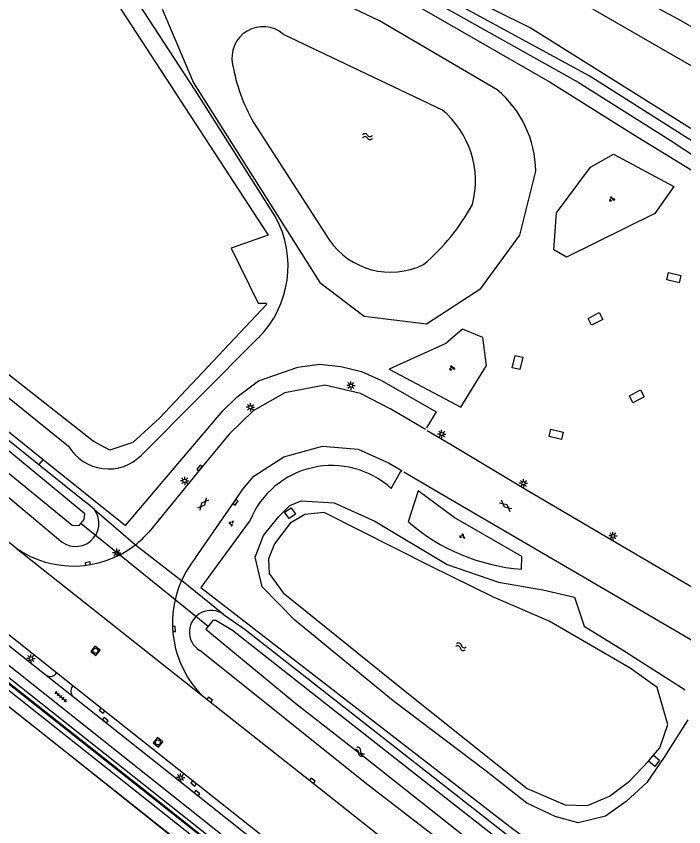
# Model space of a CAD drawing. Extents: x 136000 to 138005, y 398500 to 400500.
# Drawn here: x 136509.2 to 136608.7, y 398859.5 to 398980.3 of the extents above; entities that cross this region are included whole.
import ezdxf

# ---------------------------------------------------------------- set-up
doc = ezdxf.new("R2010")
doc.units = 0
for name, color, linetype in [('gg-afsc-faunaraster', 7, 'Continuous'), ('gg-afsc-hekwerk', 7, 'Continuous'), ('gg-aspt-spoorlijn', 7, 'Continuous'), ('gg-bbg-hoogspanningsmast', 7, 'Continuous'), ('gg-knt-BGT kruinlijn', 7, 'Continuous'), ('gg-knt-verharding', 7, 'Continuous'), ('gg-knt-verharding nz', 7, 'Continuous'), ('gg-kntw-bovenkant insteek waterloop', 7, 'Continuous'), ('gg-kntw-waterlijn', 7, 'Continuous'), ('gg-kwrk-duiker nz buis', 7, 'Continuous'), ('gg-kwrk-uitstroombak niveau min 01', 7, 'Continuous'), ('gt-grn-groengrens', 7, 'Continuous'), ('gt-grn-vlakafsluiter', 7, 'Continuous'), ('gt-grn-weggrens', 7, 'Continuous'), ('gt-symb-gesloten verharding', 7, 'Continuous'), ('gt-symb-groenvak', 7, 'Continuous'), ('gt-symb-kolk', 7, 'Continuous'), ('gt-symb-lichtmast', 7, 'Continuous'), ('gt-symb-rioolschacht', 7, 'Continuous'), ('gt-symb-tegel verharding', 7, 'Continuous'), ('gt-symb-watersymbool', 7, 'Continuous')]:
    doc.layers.add(name, color=color, linetype=linetype)

# ---------------------------------------------------------------- blocks, each defined once
blk = doc.blocks.new('gt0-GESVH1')
at = {"layer": 'gt-symb-gesloten verharding'}
for p, q in [((-0.99, -0.26), (0.01, 0.24)), ((0.01, -0.26), (-0.99, 0.24)), ((0.01, 0.24), (1.01, -0.26)), ((1.01, 0.24), (0.01, -0.26))]:
    blk.add_line(p, q, dxfattribs=at)
blk = doc.blocks.new('gt0-LMAST')
at = {"layer": 'gt-symb-lichtmast'}
for p, q in [((-0.18, 0.17), (-0.45, 0.44)), ((-0.01, 0.25), (-0.01, 0.62)), ((0.17, 0.17), (0.44, 0.44)), ((-0.26, 0), (-0.63, 0)), ((-0.18, -0.18), (-0.45, -0.45)), ((-0.01, -0.25), (-0.01, -0.63)), ((0.44, -0.45), (0.17, -0.18)), ((0.24, 0), (0.62, 0))]:
    blk.add_line(p, q, dxfattribs=at)
blk.add_circle((-0.01, 0), 0.25, dxfattribs=at)
blk = doc.blocks.new('gt0-GRVAK')
at = {"layer": 'gt-symb-groenvak'}
for p, q in [((-0.11, 0.19), (-0.23, 0.24)), ((-0.18, 0.15), (0.09, 0.15)), ((-0.09, 0.21), (-0.16, 0.32)), ((-0.05, 0.21), (-0.05, 0.39)), ((0, 0.21), (0.06, 0.32)), ((0.01, 0.19), (0.13, 0.24)), ((0.26, -0.05), (0.2, 0.06)), ((0.3, -0.05), (0.3, 0.13)), ((0.35, -0.05), (0.41, 0.06)), ((-0.24, -0.23), (-0.36, -0.18)), ((-0.32, -0.26), (-0.05, -0.26)), ((-0.23, -0.21), (-0.29, -0.1)), ((-0.18, -0.2), (-0.18, -0.02)), ((-0.14, -0.21), (-0.07, -0.1)), ((-0.12, -0.23), (0, -0.18)), ((0.24, -0.07), (0.12, -0.02)), ((0.17, -0.11), (0.44, -0.11)), ((0.37, -0.07), (0.49, -0.02))]:
    blk.add_line(p, q, dxfattribs=at)
blk = doc.blocks.new('gt0-KOLK')
at = {"layer": 'gt-symb-kolk'}
blk.add_lwpolyline([(0, 0), (0.37, 0), (0.37, 0.4), (-0.38, 0.4), (-0.38, 0), (0, 0)], dxfattribs=at)
blk = doc.blocks.new('gt0-WA')
at = {"layer": 'gt-symb-watersymbool'}
for centre, start, end in [((-0.32, 0.02), 28.0725, 151.9275), ((0.43, 0.42), 208.0725, 331.9275), ((-0.32, -0.43), 28.0725, 151.9275), ((0.43, -0.03), 208.0725, 331.9275)]:
    blk.add_arc(centre, 0.425, start, end, dxfattribs=at)
blk = doc.blocks.new('gt0-RS')
at = {"layer": 'gt-symb-rioolschacht'}
blk.add_lwpolyline([(-0.5, -0.5), (0.5, -0.5), (0.5, 0.5), (-0.5, 0.5)], close=True, dxfattribs=at)
blk.add_circle((0, 0), 0.375, dxfattribs=at)
blk = doc.blocks.new('gt0-TEG1')
at = {"layer": 'gt-symb-tegel verharding'}
for p, q in [((-1.12, 0), (1.12, 0)), ((-0.9, -0.25), (-0.9, 0.25)), ((-0.45, -0.25), (-0.45, 0.25)), ((0, -0.25), (0, 0.25)), ((0.45, -0.25), (0.45, 0.25)), ((0.9, -0.25), (0.9, 0.25))]:
    blk.add_line(p, q, dxfattribs=at)

msp = doc.modelspace()

# ---------------------------------------------------------------- linework, layer by layer
at = {"layer": 'gg-afsc-faunaraster'}
for points in [[(136431.41, 399044.16), (136409.16, 399006.07), (136430.17, 398988.21), (136432.42, 398986.23), (136475.07, 398944.94), (136477.5, 398942.93), (136480.14, 398940.86), (136513.21, 398914.24)], [(136564.65, 398984.36), (136588.81, 398970.45), (136601.21, 398962.65), (136618.79, 398951.86), (136639.23, 398937.6), (136650.94, 398928.3), (136662.25, 398918.61), (136674.52, 398906.86), (136686.63, 398895.42), (136698.64, 398884), (136713.9, 398866.63), (136724.94, 398853.08), (136733.99, 398841.3)], [(136513.21, 398914.24), (136525.47, 398904.36), (136539.98, 398921.45), (136542.14, 398923.57), (136545.3, 398925.96), (136551.16, 398927.97), (136554.42, 398928.41), (136557.61, 398928.08), (136560.67, 398927.34), (136563.67, 398925.98), (136571.78, 398921.31), (136570.36, 398918.93)], [(136565.08, 398909.9), (136566.54, 398912.49), (136566.65, 398912.43)], [(136544.07, 398905.19), (136536.71, 398895.15), (136582.77, 398859.51), (136585.48, 398857.53), (136587.93, 398855.83), (136598.81, 398849), (136611.07, 398839.69), (136614.1, 398831.92)]]:
    msp.add_lwpolyline(points, dxfattribs=at)
msp.add_arc((136556.24, 398900.14), 13.18, 47.8265, 157.4262, dxfattribs=at)
at = {"layer": 'gg-afsc-hekwerk'}
msp.add_lwpolyline([(136344.2, 399002.6), (136341, 398994.03), (136356.77, 398985.67), (136357.59, 398985.08), (136367.44, 398981.66), (136371.79, 398979.29), (136387.62, 398966.64), (136389.01, 398966.17), (136401.14, 398961.42), (136402.97, 398960.1), (136403.45, 398960.87), (136433.4, 398936.6), (136517.98, 398869.55), (136539.08, 398852.7), (136538.32, 398851.25)], dxfattribs=at)
at = {"layer": 'gg-aspt-spoorlijn'}
for points in [[(136549.56, 398847.97), (136548.82, 398848.6), (136529.12, 398864.31), (136473.62, 398908.18), (136425.18, 398946.43), (136403.7, 398963.44)], [(136620.35, 398768.38), (136618.51, 398772.8), (136616.07, 398777.76), (136613.82, 398781.86), (136610.87, 398787.09), (136608.14, 398791.59), (136604.08, 398797.3), (136600.51, 398801.99), (136596.79, 398806.5), (136593.49, 398810.3), (136586.38, 398817.76), (136583.45, 398820.6), (136580.38, 398823.39), (136577.35, 398825.93), (136485.24, 398898.78), (136405.26, 398962.29)]]:
    msp.add_lwpolyline(points, dxfattribs=at)
at = {"layer": 'gg-bbg-hoogspanningsmast'}
for points in [[(136608.02, 398940.54), (136606.18, 398940.99), (136606.45, 398942.1), (136608.29, 398941.65), (136608.02, 398940.54)], [(136594.44, 398935.23), (136596.11, 398936.12), (136596.65, 398935.11), (136594.98, 398934.22), (136594.44, 398935.23)], [(136583.14, 398927.9), (136583.59, 398929.73), (136584.7, 398929.46), (136584.25, 398927.62), (136583.14, 398927.9)], [(136600.6, 398923.7), (136602.27, 398924.59), (136602.81, 398923.58), (136601.14, 398922.69), (136600.6, 398923.7)], [(136590.47, 398917.18), (136588.63, 398917.63), (136588.9, 398918.74), (136590.74, 398918.29), (136590.47, 398917.18)]]:
    msp.add_lwpolyline(points, dxfattribs=at)
at = {"layer": 'gg-knt-BGT kruinlijn'}
msp.add_lwpolyline([(136753.45, 398849.49), (136752.56, 398848.9), (136728.69, 398878.34), (136701.04, 398906.04), (136668.35, 398934.33), (136630.3, 398961.14), (136590.24, 398984.22), (136555.64, 399000.79)], dxfattribs=at)
at = {"layer": 'gg-knt-verharding'}
for p, q in [((136365.9, 398999.3), (136513.67, 398882.08)), ((136515.22, 398882.4), (136394.38, 398978.24)), ((136494.18, 398888.43), (136546.66, 398846.87)), ((136515.11, 398882.27), (136515.22, 398882.4)), ((136517.64, 398880.48), (136515.22, 398882.4)), ((136517.64, 398880.48), (136517.54, 398880.35))]:
    msp.add_line(p, q, dxfattribs=at)
for points in [[(136556.82, 399005.39), (136562.3, 399002.9), (136577.07, 398995.92), (136592.06, 398988.34), (136607.94, 398979.83), (136615.09, 398975.73)], [(136550.27, 398848.31), (136549.65, 398850.49), (136509.35, 398882.52), (136361.24, 399000)], [(136509.21, 398900.99), (136496.6, 398910.97), (136482.3, 398922.28), (136476.1, 398927.35), (136473.59, 398929.38), (136465.88, 398936.14), (136458.37, 398943.2), (136451.93, 398949.14)], [(136570.2, 398918.67), (136565.04, 398921.74), (136560.5, 398924.06), (136555.2, 398925.31), (136549.24, 398924.14), (136544.5, 398921.46), (136540.92, 398917.98), (136536.68, 398912.83), (136528.95, 398903.37)], [(136637.19, 398879.2), (136623.39, 398887.31), (136597.81, 398902.32), (136585.6, 398909.46), (136574.17, 398916.31), (136570.46, 398918.51)], [(136535.94, 398899.55), (136541.72, 398907.97), (136543, 398909.82), (136544.64, 398911.74), (136549.07, 398914.6), (136554.86, 398916.23), (136560.19, 398915.74), (136564.79, 398913.65), (136566.71, 398912.53)], [(136566.98, 398912.37), (136573.01, 398908.86), (136608.55, 398888.09), (136625.36, 398878.17), (136635.93, 398871.97)], [(136552.13, 398852.91), (136551.3, 398853.72), (136550.43, 398854.48), (136517.64, 398880.48)], [(136517.67, 398878.91), (136536.04, 398864.33), (136549.91, 398853.3), (136552.21, 398851.36), (136553.69, 398850)], [(136536.93, 398879.04), (136553.21, 398866.18), (136568.5, 398854.07), (136569.25, 398853.42)]]:
    msp.add_lwpolyline(points, dxfattribs=at)
for centre, radius, start, end in [((136517.7, 398913.38), 15.06, 307.9681, 318.3405), ((136517.73, 398913.35), 15.01, 235.4052, 307.9435), ((136547.83, 398889.85), 15.34, 140.7853, 155.5972), ((136547.84, 398889.84), 15.36, 155.575, 224.7041), ((136514.29, 398882.95), 1.07, 234.54, 320.4517), ((136518.45, 398879.71), 1.12, 144.5184, 225.8134)]:
    msp.add_arc(centre, radius, start, end, dxfattribs=at)
at = {"layer": 'gg-knt-verharding nz'}
msp.add_line((136513.67, 398882.08), (136517.67, 398878.91), dxfattribs=at)
at = {"layer": 'gg-kntw-bovenkant insteek waterloop'}
for p, q in [((136527.89, 398914.89), (136545.29, 398932.35)), ((136512.59, 398913.46), (136519.64, 398907.81)), ((136520.87, 398906.75), (136519.64, 398907.81)), ((136540.12, 398891.13), (136540.25, 398891.03)), ((136540.25, 398891.03), (136540.27, 398891.01))]:
    msp.add_line(p, q, dxfattribs=at)
for points in [[(136547.85, 398950.38), (136535.89, 398969.29), (136518.15, 398996.51)], [(136580.89, 398969.34), (136563.34, 398979.62), (136545.23, 398988.24), (136539.32, 398990.56)], [(136625.51, 398953.67), (136585.8, 398978.57), (136575.27, 398983.81)], [(136530.78, 398981.84), (136535.65, 398970.37), (136543.8, 398957.48), (136554.45, 398940.61), (136561.09, 398935.56), (136570.37, 398934.42), (136578.45, 398939.71), (136584.27, 398947.65), (136586.64, 398957.2)], [(136450.59, 398966.98), (136463.63, 398954.19), (136474.13, 398944.27), (136486.18, 398934.56), (136500.98, 398922.75), (136512.59, 398913.46)], [(136461.65, 398964.17), (136466.71, 398958), (136472.35, 398952.71), (136496.42, 398932.81), (136517, 398916.23)], [(136446.61, 398963), (136457.57, 398951.74), (136468.46, 398941.81), (136515.52, 398902.37)], [(136548.36, 398905.7), (136549.99, 398907.37), (136551.68, 398908.04), (136556.59, 398907.74), (136562.67, 398905.05), (136573.44, 398898.55), (136581.1, 398895.93), (136587.71, 398894.8), (136592.44, 398893.72), (136593.85, 398889.36), (136599.6, 398885.86), (136608.94, 398879.89)], [(136609.34, 398875.42), (136605.8, 398869.87), (136603.2, 398866.09), (136600.12, 398863.25), (136597.06, 398861.08), (136592.99, 398860.09), (136589.56, 398861), (136585.34, 398863), (136579.25, 398867.76), (136565.4, 398878.23), (136550.73, 398890.29), (136545.86, 398895.22), (136544.84, 398899.64), (136546.07, 398902.88), (136548.36, 398905.7)], [(136540.27, 398891.01), (136543.34, 398888.88), (136581.7, 398858.81), (136584.53, 398856.64)], [(136580.54, 398851.11), (136561.24, 398866.02), (136536.53, 398885.78)]]:
    msp.add_lwpolyline(points, dxfattribs=at)
for centre, radius, start, end in [((136570.53, 398957), 16.11, 0.6967, 49.9762), ((136534.55, 398943.07), 15.18, 315.0634, 28.7796), ((136522.95, 398919.71), 6.9, 210.3404, 315.6907), ((136518.06, 398904.73), 3.47, 222.9566, 35.7469), ((136538.23, 398888.51), 3.22, 54.1847, 238.1835)]:
    msp.add_arc(centre, radius, start, end, dxfattribs=at)
at = {"layer": 'gg-kntw-waterlijn'}
for p, q in [((136549.01, 398977.62), (136572.68, 398966.33)), ((136544.56, 398964.47), (136555.84, 398946.98))]:
    msp.add_line(p, q, dxfattribs=at)
for points in [[(136508.86, 399004.03), (136514.77, 398996.79), (136546.77, 398947.64), (136541.25, 398945.73), (136545.25, 398937.54), (136546.39, 398937.54), (136546.58, 398937.35), (136530.58, 398920.39), (136526.58, 398916.77), (136523.15, 398915.63), (136520.67, 398916.97), (136475.52, 398952.4)], [(136731.91, 398847.88), (136722.11, 398860.88), (136711.19, 398874.09), (136701.41, 398885.21), (136690.95, 398895.68), (136664.08, 398921.61), (136648.47, 398934.68), (136632.16, 398946.88), (136616.49, 398957.56), (136594.63, 398971.38), (136566.22, 398986.85), (136565.48, 398986.18), (136565.85, 398985.41), (136574.23, 398980.95), (136592.99, 398970.48), (136606.66, 398961.82), (136633.17, 398944.38), (136663.15, 398920.83), (136693.8, 398891.07), (136722.57, 398858.48), (136731.32, 398847.3), (136731.91, 398847.88)], [(136448.87, 398964.64), (136459.26, 398953.79), (136468.85, 398945.35), (136473.99, 398939.71), (136482.43, 398932.41), (136489.78, 398926.54), (136507.07, 398913.01), (136517.52, 398904.41), (136518.57, 398904.4), (136519.33, 398905.3), (136519.42, 398906.13), (136506.2, 398917.01), (136494.92, 398925.82), (136483.55, 398935.08), (136471.26, 398944.9), (136462.57, 398952.61), (136449.51, 398965.34), (136449.15, 398965.56), (136448.59, 398965.08), (136448.87, 398964.64)], [(136604.19, 398870.17), (136605.15, 398871.24), (136606.34, 398874.7), (136604.76, 398880.24), (136600.7, 398883.11), (136588.64, 398890.13), (136580.34, 398893.69), (136570.94, 398898.33), (136555.12, 398906.34), (136552.21, 398906.03), (136550.06, 398904.72), (136547.71, 398901.67), (136546.81, 398899.43), (136546.91, 398897.24)], [(136546.91, 398897.24), (136548.97, 398894.34), (136566.69, 398880.09), (136585.38, 398865.21), (136591.01, 398862.74), (136594.38, 398862.64), (136597.64, 398864.03), (136600.6, 398866.3), (136603.43, 398869.24)], [(136537.44, 398888.93), (136550.86, 398877.84), (136561.28, 398869.77), (136579.4, 398855.39), (136580.96, 398854.67), (136581.94, 398854.73), (136582.5, 398855.53), (136582.54, 398856.2), (136581.3, 398857.42), (136565.64, 398869.71), (136551.27, 398880.99), (136541.43, 398888.71), (136538.96, 398890.24), (136538.53, 398890.23), (136537.44, 398888.93)]]:
    msp.add_lwpolyline(points, dxfattribs=at)
for centre, radius, start, end in [((136545.99, 398974.1), 4.64, 49.2917, 192.6492), ((136568.21, 398977.84), 27.17, 190.0605, 209.4751), ((136563.95, 398955.75), 13.72, 345.182, 50.4513), ((136549.19, 398967.59), 31.95, 310.4167, 331.2976), ((136565.03, 398953.3), 11.16, 214.5171, 295.8682)]:
    msp.add_arc(centre, radius, start, end, dxfattribs=at)
at = {"layer": 'gg-kwrk-duiker nz buis'}
msp.add_line((136537.8, 398889.35), (136518.9, 398904.62), dxfattribs=at)
at = {"layer": 'gg-kwrk-uitstroombak niveau min 01'}
for p, q in [((136603.43, 398869.24), (136604.19, 398870.17)), ((136604.19, 398870.17), (136605.11, 398869.39))]:
    msp.add_line(p, q, dxfattribs=at)
for points in [[(136549.21, 398906.37), (136550.21, 398907.02), (136550.85, 398906.07), (136549.91, 398905.42), (136549.21, 398906.37)], [(136605.11, 398869.39), (136604.39, 398868.44), (136603.43, 398869.24)]]:
    msp.add_lwpolyline(points, dxfattribs=at)
at = {"layer": 'gt-grn-groengrens'}
for p, q in [((136513.15, 398914.17), (136512.59, 398913.46)), ((136513.15, 398914.17), (136513.21, 398914.24)), ((136520.87, 398906.75), (136526.96, 398901.51)), ((136540.12, 398891.13), (136533.86, 398896.19))]:
    msp.add_line(p, q, dxfattribs=at)
for points in [[(136217.1, 399112.47), (136253.44, 399083.58), (136308.93, 399039.59), (136550.27, 398848.31)], [(136394.97, 398969.46), (136480.52, 398901.64), (136483.17, 398899.54), (136486.49, 398896.92), (136492.97, 398891.78), (136549.28, 398847.14)], [(136591.21, 398944.36), (136589.34, 398945.49), (136589.72, 398950.98), (136594.79, 398957.78), (136598.25, 398959.74), (136607.23, 398954.91), (136604.41, 398950.9), (136591.21, 398944.36)], [(136575.49, 398922.03), (136579.31, 398928.24), (136578.74, 398932.38), (136575.72, 398933.63), (136573.22, 398931.51), (136564.77, 398927.7), (136575.49, 398922.03)], [(136584.52, 398897.86), (136584.55, 398899.77), (136574.5, 398905.58), (136569.13, 398909.57), (136567.65, 398904.93)]]:
    msp.add_lwpolyline(points, dxfattribs=at)
msp.add_arc((136586.84, 398927.05), 29.28, 229.0675, 265.4537, dxfattribs=at)
at = {"layer": 'gt-grn-vlakafsluiter'}
msp.add_line((136526.96, 398901.51), (136533.86, 398896.19), dxfattribs=at)
at = {"layer": 'gt-grn-weggrens'}
msp.add_line((136509.21, 398900.99), (136536.93, 398879.04), dxfattribs=at)

# ---------------------------------------------------------------- block references
at = {"layer": 'gt-symb-gesloten verharding'}
for p, rotation in [((136537.05, 398907.59), 50.72268850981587), ((136582.16, 398907.3), 139.98904227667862)]:
    msp.add_blockref('gt0-GESVH1', p, dxfattribs=dict(at, rotation=rotation))
at = {"layer": 'gt-symb-groenvak'}
for p in [(136597.98, 398953.04), (136574.14, 398927.85)]:
    msp.add_blockref('gt0-GRVAK', p, dxfattribs=at)
for p, rotation in [((136541.27, 398904.67), 55.5475163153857), ((136575.71, 398902.8), -30.05032330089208)]:
    msp.add_blockref('gt0-GRVAK', p, dxfattribs=dict(at, rotation=rotation))
at = {"layer": 'gt-symb-kolk'}
for p, rotation in [((136536.68, 398912.83), 50.59775871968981), ((136541.72, 398907.97), -124.69152882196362), ((136519.92, 398898.5), 8.397572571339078), ((136532.51, 398888.94), -86.61671238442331), ((136537.9, 398878.27), -38.176537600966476), ((136522.09, 398876.94), 141.53705293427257), ((136522.35, 398875.21), -38.382457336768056), ((136553.21, 398866.18), -38.30199382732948), ((136535.77, 398866.09), 141.53705293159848), ((136536.04, 398864.33), -38.4180553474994)]:
    msp.add_blockref('gt0-KOLK', p, dxfattribs=dict(at, rotation=rotation))
at = {"layer": 'gt-symb-lichtmast'}
for p in [(136559.1, 398925.24), (136544.12, 398922), (136572.63, 398918.01), (136534.32, 398911.04), (136584.82, 398910.67), (136598.15, 398902.84), (136524.19, 398900.33), (136511.4, 398884.56), (136533.71, 398866.82)]:
    msp.add_blockref('gt0-LMAST', p, dxfattribs=at)
at = {"layer": 'gt-symb-rioolschacht'}
for p, rotation in [((136521, 398885.71), -38.382457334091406), ((136530.33, 398872.06), 141.98433951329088)]:
    msp.add_blockref('gt0-RS', p, dxfattribs=dict(at, rotation=rotation))
at = {"layer": 'gt-symb-tegel verharding', "rotation": -40.333966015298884}
msp.add_blockref('gt0-TEG1', (136515.85, 398878.88), dxfattribs=at)
at = {"layer": 'gt-symb-watersymbool'}
msp.add_blockref('gt0-WA', (136561.5, 398962.35), dxfattribs=at)
for p, rotation in [((136575.44, 398886.33), -18.906060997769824), ((136560.34, 398870.7), -38.09608537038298)]:
    msp.add_blockref('gt0-WA', p, dxfattribs=dict(at, rotation=rotation))

doc.saveas('drawing.dxf')
